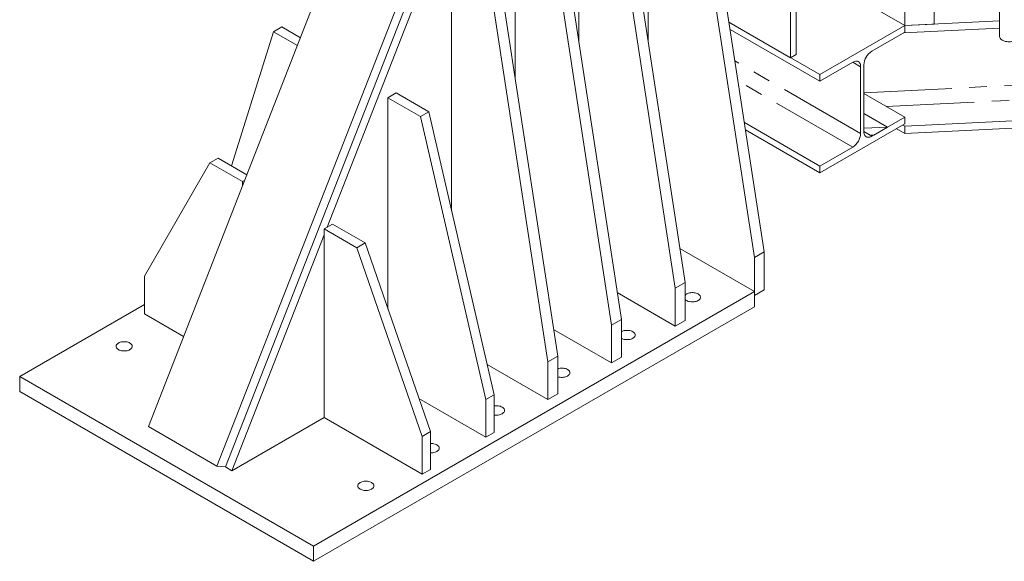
# Model space of a CAD drawing. Header units: millimetres. Extents: x 450 to 25135, y 150 to 17673.
# Tile 327 of 463: x 18430 to 20562, y 6757 to 7929. Entities that reach past the tile are written whole.
import ezdxf

# ---------------------------------------------------------------- set-up
doc = ezdxf.new("R2010")
doc.units = ezdxf.units.MM
doc.linetypes.add('SLD-Centrada-doble', pattern=[12.7, 6.35, -1.27, 1.27, -1.27, 1.27, -1.27])
doc.linetypes.add('SLD-Continua', pattern=[0])
doc.layers.add('OCULTA', color=8, linetype='SLD-Continua')

msp = doc.modelspace()

# ---------------------------------------------------------------- linework, layer by layer
at = {"layer": 'OCULTA', "linetype": 'SLD-Continua', "lineweight": 18, "ltscale": 30}
for p, q in [((20346.5, 7915.8), (20346.5, 9971.2)), ((20346.5, 7915.8), (20346.5, 9971.2)), ((20346.5, 7915.8), (20346.5, 9971.2)), ((20099, 7846.4), (20099, 9901.9)), ((20099, 7846.4), (20099, 9901.9)), ((20099, 7846.4), (20099, 9901.9)), ((20099, 7846.4), (20099, 9901.9)), ((20099, 7846.4), (20099, 9901.9)), ((20111.4, 7853.5), (20111.4, 9894.7)), ((20111.4, 7853.5), (20111.4, 9894.7)), ((20111.4, 7853.5), (20111.4, 9894.7)), ((20111.4, 7853.5), (20111.4, 9894.7)), ((20111.4, 7853.5), (20111.4, 9894.7)), ((20410.2, 7918.9), (20410.2, 9024.1)), ((20410.2, 7918.9), (20410.2, 9024.1)), ((20410.2, 7918.9), (20410.2, 9024.1)), ((20551.7, 8942.4), (20551.7, 7892.9)), ((20042.5, 7425.9), (19901, 8344.5)), ((20021.3, 7413.6), (19879.8, 8332.3)), ((19791.4, 8293.5), (19791.4, 7879)), ((19733.1, 8259.8), (19871, 7359.5)), ((19711.9, 8247.6), (19849.8, 7347.3)), ((19165, 8213.7), (18708.9, 7048.1)), ((19641.2, 7880.2), (19641.2, 8194.6)), ((19574, 8168), (19711.9, 7267.7)), ((19595.2, 8180.3), (19733.1, 7280)), ((18857.4, 6962.4), (19313.5, 8128)), ((18875.7, 6960.6), (19331.8, 8126.2)), ((19096.3, 7479.8), (19346, 8118)), ((19365.4, 7514.8), (19365.4, 8106.8)), ((19503.3, 7800.6), (19503.3, 8115)), ((19436.1, 8088.4), (19574, 7188.1)), ((19457.3, 8100.7), (19595.2, 7200.4)), ((20282.9, 7952.5), (20346.5, 7915.8)), ((20282.9, 7952.5), (20346.5, 7915.8)), ((20282.9, 7952.5), (20346.5, 7915.8)), ((20346.5, 7915.8), (20282.9, 7952.5)), ((20282.9, 7952.5), (20346.5, 7915.8)), ((18997.7, 7912.8), (18980, 7902.6)), ((18997.7, 7912.8), (19038.2, 7889.5)), ((20099, 7846.4), (19965.9, 7923.2)), ((20099, 7846.4), (19965.9, 7923.2)), ((20099, 7846.4), (19965.9, 7923.2)), ((20099, 7846.4), (19965.9, 7923.2)), ((20099, 7846.4), (19965.9, 7923.2)), ((20162.7, 7809.7), (19965.9, 7923.2)), ((20346.5, 7915.8), (20162.7, 7809.7)), ((20343.8, 7899.9), (20551.7, 7910.1)), ((20346.5, 7915.8), (20551.7, 7925.9)), ((20346.5, 7915.8), (20410.2, 7918.9)), ((20346.5, 7915.8), (20410.2, 7918.9)), ((20346.5, 7915.8), (20410.2, 7918.9)), ((20346.5, 7901.5), (20346.5, 7915.8)), ((20346.5, 7901.5), (20346.5, 7915.8)), ((18888.7, 7612.4), (18980, 7902.6)), ((18980, 7902.6), (19031.6, 7872.8)), ((20162.7, 7795.4), (19968.3, 7907.5)), ((20275.1, 7860.2), (20346.5, 7901.5)), ((20343.8, 7899.9), (20346.5, 7901.5)), ((20111.4, 7853.5), (20099, 7846.4)), ((20111.4, 7853.5), (20099, 7846.4)), ((20111.4, 7853.5), (20099, 7846.4)), ((20111.4, 7853.5), (20099, 7846.4)), ((20111.4, 7853.5), (20099, 7846.4)), ((20162.7, 7795.4), (20234.1, 7836.6)), ((20251.1, 7826.8), (20251.1, 7682.2)), ((20258.1, 7686.3), (20258.1, 7830.9)), ((20162.7, 7809.7), (20162.7, 7795.4)), ((19245.2, 7770), (19227.5, 7759.8)), ((19315.9, 7729.2), (19245.2, 7770)), ((20346.5, 7717.7), (20258.2, 7768.7)), ((19227.5, 7759.8), (19227.5, 7302.5)), ((19298.2, 7719), (19227.5, 7759.8)), ((19315.9, 7729.2), (19298.2, 7719)), ((19439.7, 7106.5), (19298.2, 7719)), ((19457.3, 7116.7), (19315.9, 7729.2)), ((20258.1, 7725.6), (20309.2, 7696.2)), ((20346.5, 7717.7), (20275.1, 7676.5)), ((20346.5, 7698), (21067.2, 7733.5)), ((20346.5, 7703.4), (20346.5, 7717.7)), ((20346.5, 7682.3), (21064.5, 7717.7)), ((20162.7, 7611.6), (19999.4, 7705.9)), ((20162.7, 7597.3), (20346.5, 7703.4)), ((20341.8, 7700.7), (20346.5, 7698)), ((20346.5, 7698), (20346.5, 7682.3)), ((20162.7, 7597.3), (20001.8, 7690.2)), ((20258.1, 7693.7), (20309.2, 7696.2)), ((20258.1, 7686.3), (20258.1, 7693.7)), ((20258.1, 7686.3), (20271.5, 7678.6)), ((20271.5, 7678.6), (20258.1, 7686.3)), ((20271.5, 7678.6), (20279.4, 7679)), ((20309.2, 7696.2), (20279.4, 7679)), ((20346.5, 7682.3), (20328.2, 7692.9)), ((20234.1, 7652.8), (20162.7, 7611.6)), ((18700.7, 7373.8), (18842.2, 7618.9)), ((18859.8, 7629.1), (18842.2, 7618.9)), ((18842.2, 7618.9), (18912.9, 7578.1)), ((18859.8, 7629.1), (18922.2, 7593.1)), ((20162.7, 7611.6), (20162.7, 7597.3)), ((18917.3, 7580.6), (18912.9, 7578.1)), ((18912.9, 7578.1), (18912.9, 7569.3)), ((19107.3, 7486.2), (19089.6, 7476)), ((19178, 7445.4), (19107.3, 7486.2)), ((18889.9, 6952.4), (19089.6, 7462.9)), ((19089.6, 7476), (19089.6, 7067.7)), ((19160.4, 7435.2), (19089.6, 7476)), ((19178, 7445.4), (19160.4, 7435.2)), ((19319.4, 7037.1), (19178, 7445.4)), ((19301.8, 7026.9), (19160.4, 7435.2)), ((20021.3, 7340.1), (19859.7, 7433.4)), ((20042.5, 7425.9), (20021.3, 7413.6)), ((20042.5, 7344.2), (20042.5, 7425.9)), ((20021.3, 7332), (20021.3, 7413.6)), ((18700.7, 7292.2), (18700.7, 7373.8)), ((19871, 7359.5), (19849.8, 7347.3)), ((19871, 7359.5), (19871, 7277.9)), ((19066.7, 6789.2), (20021.3, 7340.1)), ((19849.8, 7265.6), (19724.2, 7338.1)), ((19849.8, 7347.3), (19849.8, 7265.6)), ((20042.5, 7344.2), (20021.3, 7332)), ((20021.3, 7340.1), (20021.3, 7307.5)), ((18700.7, 7312.6), (18430.3, 7156.5)), ((18785.3, 7243.3), (18700.7, 7292.2)), ((19066.7, 6756.5), (20021.3, 7307.5)), ((19733.1, 7280), (19711.9, 7267.7)), ((19733.1, 7280), (19733.1, 7198.3)), ((19871, 7277.9), (19849.8, 7265.6)), ((19711.9, 7186.1), (19586.3, 7258.5)), ((19711.9, 7267.7), (19711.9, 7186.1)), ((19595.2, 7200.4), (19574, 7188.1)), ((19574, 7188.1), (19574, 7106.5)), ((19595.2, 7200.4), (19595.2, 7118.7)), ((19733.1, 7198.3), (19711.9, 7186.1)), ((19574, 7106.5), (19442.1, 7182.6)), ((18430.3, 7156.5), (19066.7, 6789.2)), ((18430.3, 7156.5), (18430.3, 7123.8)), ((18430.3, 7123.8), (19066.7, 6756.5)), ((19294.7, 7108.5), (19439.7, 7024.9)), ((19457.3, 7116.7), (19439.7, 7106.5)), ((19439.7, 7024.9), (19439.7, 7106.5)), ((19457.3, 7035.1), (19457.3, 7116.7)), ((19595.2, 7118.7), (19574, 7106.5)), ((19089.6, 7067.7), (18889.9, 6952.4)), ((19089.6, 7067.7), (19301.8, 6945.3)), ((18708.9, 7048.1), (18857.4, 6962.4)), ((19319.4, 7037.1), (19301.8, 7026.9)), ((19319.4, 6955.5), (19319.4, 7037.1)), ((19301.8, 6945.3), (19301.8, 7026.9)), ((19457.3, 7035.1), (19439.7, 7024.9)), ((18857.4, 6962.4), (18875.7, 6960.6)), ((18875.7, 6960.6), (18889.9, 6952.4)), ((19319.4, 6955.5), (19301.8, 6945.3)), ((19066.7, 6789.2), (19066.7, 6756.5))]:
    msp.add_line(p, q, dxfattribs=at)
at = {"layer": 'OCULTA', "linetype": 'SLD-Centrada-doble', "lineweight": 18, "ltscale": 30}
for p, q in [((20251.1, 7682.2), (19978.8, 7839.4)), ((20251.1, 7826.8), (20234.1, 7836.6)), ((20258.1, 7770.6), (20982.5, 7806.3)), ((20234.1, 7652.8), (19985.4, 7796.3)), ((20306.6, 7740.8), (20995.8, 7774.7)), ((20275.1, 7676.5), (20258.1, 7686.3))]:
    msp.add_line(p, q, dxfattribs=at)
at = {"layer": 'OCULTA', "linetype": 'SLD-Continua', "lineweight": 18, "ltscale": 30, "flags": 128}
for points in [[(20593.9, 7892.9), (20593.7, 7891.3), (20593.2, 7889.8), (20592.3, 7888.3), (20591.1, 7886.8), (20589.5, 7885.5), (20587.7, 7884.3), (20585.6, 7883.3), (20583.3, 7882.4), (20580.9, 7881.7), (20578.3, 7881.2), (20575.5, 7880.9), (20572.8, 7880.8), (20570, 7880.9), (20567.3, 7881.2), (20564.7, 7881.7), (20562.3, 7882.4), (20560, 7883.3), (20557.9, 7884.3), (20556.1, 7885.5), (20554.5, 7886.8), (20553.3, 7888.3), (20552.4, 7889.8), (20551.9, 7891.3), (20551.7, 7892.9), (20551.7, 7892.9)], [(20234.1, 7836.6), (20236.3, 7837.7), (20238.5, 7838.4), (20240.6, 7838.8), (20242.6, 7838.8), (20244.4, 7838.5), (20246.1, 7837.8), (20247.6, 7836.7), (20248.8, 7835.3), (20249.8, 7833.5), (20250.5, 7831.5), (20250.9, 7829.2), (20251.1, 7826.8)], [(20275.1, 7676.5), (20272.9, 7675.4), (20270.7, 7674.6), (20268.6, 7674.2), (20266.6, 7674.2), (20264.8, 7674.6), (20263.1, 7675.3), (20261.6, 7676.4), (20260.4, 7677.8), (20259.4, 7679.6), (20258.7, 7681.6), (20258.3, 7683.8), (20258.1, 7686.3)], [(19871, 7323.7), (19871.5, 7323), (19872.9, 7321.8), (19874.5, 7320.7), (19876.4, 7319.8), (19878.5, 7319), (19880.8, 7318.4), (19883.2, 7318), (19885.7, 7317.8), (19888.2, 7317.8), (19890.6, 7318), (19893, 7318.4), (19895.3, 7319), (19897.4, 7319.8), (19899.3, 7320.7), (19900.9, 7321.8), (19902.3, 7323), (19903.3, 7324.3), (19904, 7325.7), (19904.4, 7327.2), (19904.4, 7328.6), (19904, 7330), (19903.3, 7331.4), (19902.3, 7332.7), (19900.9, 7333.9), (19899.3, 7335), (19897.4, 7336), (19895.3, 7336.7), (19893, 7337.3), (19890.6, 7337.7), (19888.2, 7337.9), (19885.7, 7337.9), (19883.2, 7337.7), (19880.8, 7337.3), (19878.5, 7336.7), (19876.4, 7336), (19874.5, 7335)], [(19733.1, 7239.1), (19735, 7238.2), (19737.1, 7237.4), (19739.4, 7236.8), (19741.8, 7236.4), (19744.2, 7236.2), (19746.7, 7236.2), (19749.2, 7236.4), (19751.6, 7236.8), (19753.9, 7237.4), (19756, 7238.2), (19757.9, 7239.1), (19759.5, 7240.2), (19760.8, 7241.4), (19761.9, 7242.7), (19762.6, 7244.1), (19762.9, 7245.5), (19762.9, 7247), (19762.6, 7248.4), (19761.9, 7249.8), (19760.8, 7251.1), (19759.5, 7252.3), (19757.9, 7253.4), (19756, 7254.3), (19753.9, 7255.1), (19751.6, 7255.7), (19749.2, 7256.1), (19746.7, 7256.3), (19744.2, 7256.3), (19741.8, 7256.1), (19739.4, 7255.7), (19737.1, 7255.1), (19735, 7254.3), (19733.1, 7253.4)], [(18668.9, 7214.6), (18670.5, 7215.7), (18671.9, 7216.9), (18672.9, 7218.2), (18673.6, 7219.6), (18674, 7221), (18674, 7222.5), (18673.6, 7223.9), (18672.9, 7225.3), (18671.9, 7226.6), (18670.5, 7227.8), (18668.9, 7228.9), (18667, 7229.9), (18664.9, 7230.6), (18662.7, 7231.2), (18660.3, 7231.6), (18657.8, 7231.8), (18655.3, 7231.8), (18652.8, 7231.6), (18650.4, 7231.2), (18648.1, 7230.6), (18646, 7229.9), (18644.2, 7228.9), (18642.5, 7227.8), (18641.2, 7226.6), (18640.1, 7225.3), (18639.4, 7223.9), (18639.1, 7222.5), (18639.1, 7221), (18639.4, 7219.6), (18640.1, 7218.2), (18641.2, 7216.9), (18642.5, 7215.7), (18644.2, 7214.6), (18646, 7213.7), (18648.1, 7212.9), (18650.4, 7212.3), (18652.8, 7211.9), (18655.3, 7211.7), (18657.8, 7211.7), (18660.3, 7211.9), (18662.7, 7212.3), (18664.9, 7212.9), (18667, 7213.7), (18668.9, 7214.6)], [(19595.2, 7155.9), (19595.7, 7155.8), (19597.9, 7155.2), (19600.3, 7154.8), (19602.8, 7154.6), (19605.3, 7154.6), (19607.8, 7154.8), (19610.2, 7155.2), (19612.4, 7155.8), (19614.5, 7156.5), (19616.4, 7157.5), (19618.1, 7158.6), (19619.4, 7159.8), (19620.5, 7161.1), (19621.2, 7162.5), (19621.5, 7163.9), (19621.5, 7165.4), (19621.2, 7166.8), (19620.5, 7168.2), (19619.4, 7169.5), (19618.1, 7170.7), (19616.4, 7171.8), (19614.5, 7172.7), (19612.4, 7173.5), (19610.2, 7174.1), (19607.8, 7174.5), (19605.3, 7174.7), (19602.8, 7174.7), (19600.3, 7174.5), (19597.9, 7174.1), (19595.7, 7173.5), (19595.2, 7173.3)], [(19457.3, 7073.4), (19458.9, 7073.1), (19461.4, 7072.9), (19463.9, 7072.9), (19466.4, 7073.1), (19468.8, 7073.5), (19471, 7074.1), (19473.1, 7074.9), (19475, 7075.9), (19476.6, 7077), (19478, 7078.2), (19479, 7079.5), (19479.7, 7080.9), (19480.1, 7082.3), (19480.1, 7083.7), (19479.7, 7085.2), (19479, 7086.5), (19478, 7087.9), (19476.6, 7089.1), (19475, 7090.2), (19473.1, 7091.1), (19471, 7091.9), (19468.8, 7092.5), (19466.4, 7092.9), (19463.9, 7093.1), (19461.4, 7093.1), (19458.9, 7092.9), (19457.3, 7092.6)], [(19319.4, 6991.3), (19320, 6991.3), (19322.5, 6991.3), (19324.9, 6991.5), (19327.3, 6991.9), (19329.6, 6992.5), (19331.7, 6993.3), (19333.6, 6994.2), (19335.2, 6995.3), (19336.6, 6996.6), (19337.6, 6997.9), (19338.3, 6999.2), (19338.7, 7000.7), (19338.7, 7002.1), (19338.3, 7003.5), (19337.6, 7004.9), (19336.6, 7006.2), (19335.2, 7007.4), (19333.6, 7008.5), (19331.7, 7009.5), (19329.6, 7010.3), (19327.3, 7010.9), (19324.9, 7011.3), (19322.5, 7011.5), (19320, 7011.5), (19319.4, 7011.4)], [(19167.4, 6926.9), (19165.8, 6925.8), (19164.4, 6924.6), (19163.4, 6923.3), (19162.7, 6921.9), (19162.3, 6920.5), (19162.3, 6919), (19162.7, 6917.6), (19163.4, 6916.2), (19164.4, 6914.9), (19165.8, 6913.7), (19167.4, 6912.6), (19169.3, 6911.7), (19171.4, 6910.9), (19173.7, 6910.3), (19176.1, 6909.9), (19178.5, 6909.7), (19181, 6909.7), (19183.5, 6909.9), (19185.9, 6910.3), (19188.2, 6910.9), (19190.3, 6911.7), (19192.2, 6912.6), (19193.8, 6913.7), (19195.2, 6914.9), (19196.2, 6916.2), (19196.9, 6917.6), (19197.3, 6919), (19197.3, 6920.5), (19196.9, 6921.9), (19196.2, 6923.3), (19195.2, 6924.6), (19193.8, 6925.8), (19192.2, 6926.9), (19190.3, 6927.9), (19188.2, 6928.6), (19185.9, 6929.2), (19183.5, 6929.6), (19181, 6929.8), (19178.5, 6929.8), (19176.1, 6929.6), (19173.7, 6929.2), (19171.4, 6928.6), (19169.3, 6927.9), (19167.4, 6926.9)]]:
    msp.add_lwpolyline(points, dxfattribs=at)
at = {"layer": 'OCULTA', "linetype": 'SLD-Continua', "lineweight": 18, "ltscale": 900}
for centre, radius, start, end in [((20295, 7829.2), 36.9, 122.6023, 177.3977), ((20214.2, 7683.9), 36.9, 302.6023, 357.3977), ((19880.4, 7324.4), 12.1, 118.7699, 140.6285)]:
    msp.add_arc(centre, radius, start, end, dxfattribs=at)

doc.saveas('drawing.dxf')
